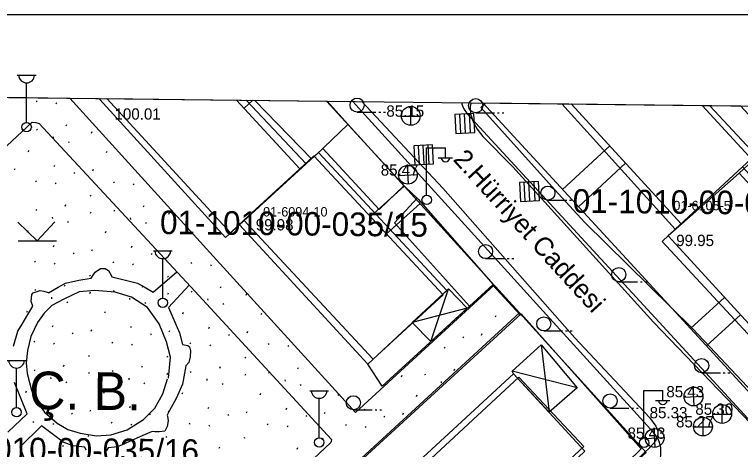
# Model space of a CAD drawing. Extents: x 412225 to 413380, y 4456471 to 4457189.
# Drawn here: x 412345.5 to 412422.5, y 4457142.8 to 4457188.9 of the extents above; entities that cross this region are included whole.
import ezdxf

# ---------------------------------------------------------------- set-up
doc = ezdxf.new("R2010")
doc.units = 0
for name, color, linetype in [('0_HALİHAZIR', 7, 'Continuous'), ('0_KADASTRO', 7, 'Continuous'), ('0_ÇERÇEVE', 7, 'Continuous'), ('Level 27', 7, 'Continuous'), ('Level 41', 7, 'Continuous'), ('Level 56', 7, 'Continuous'), ('Level 57', 7, 'Continuous'), ('Level 59', 7, 'Continuous'), ('Level 62', 7, 'Continuous')]:
    doc.layers.add(name, color=color, linetype=linetype)

msp = doc.modelspace()

# ---------------------------------------------------------------- linework, layer by layer
at = {"layer": '0_HALİHAZIR'}
for p, q in [((412345.76, 4457182.49), (412347.76, 4457182.49)), ((412346.76, 4457177.49), (412346.76, 4457181.683)), ((412387.554, 4457177.169), (412387.554, 4457179.169)), ((412381.847, 4457178.569), (412383.847, 4457178.569)), ((412384.147, 4457178.569), (412384.347, 4457178.569)), ((412384.647, 4457178.569), (412384.847, 4457178.569)), ((412394.229, 4457178.417), (412392.232, 4457178.312)), ((412394.229, 4457178.417), (412392.232, 4457178.312)), ((412392.232, 4457178.312), (412392.338, 4457176.314)), ((412392.232, 4457178.312), (412392.338, 4457176.314)), ((412392.842, 4457176.341), (412392.736, 4457178.338)), ((412393.336, 4457176.367), (412393.231, 4457178.364)), ((412393.883, 4457176.396), (412393.778, 4457178.393)), ((412394.335, 4457176.42), (412394.229, 4457178.417)), ((412394.335, 4457176.42), (412394.229, 4457178.417)), ((412394.434, 4457178.509), (412396.434, 4457178.509)), ((412396.734, 4457178.509), (412396.934, 4457178.509)), ((412397.234, 4457178.509), (412397.434, 4457178.509)), ((412386.534, 4457178.159), (412388.534, 4457178.159)), ((412392.338, 4457176.314), (412394.335, 4457176.42)), ((412392.338, 4457176.314), (412394.335, 4457176.42)), ((412389.852, 4457175.087), (412387.855, 4457174.981)), ((412389.852, 4457175.087), (412387.855, 4457174.981)), ((412387.855, 4457174.981), (412387.96, 4457172.984)), ((412387.855, 4457174.981), (412387.96, 4457172.984)), ((412388.464, 4457173.01), (412388.359, 4457175.008)), ((412388.959, 4457173.037), (412388.853, 4457175.034)), ((412389.217, 4457169.778), (412389.217, 4457174.779)), ((412389.217, 4457174.779), (412391.217, 4457174.779)), ((412389.506, 4457173.066), (412389.4, 4457175.063)), ((412389.958, 4457173.089), (412389.852, 4457175.087)), ((412389.958, 4457173.089), (412389.852, 4457175.087)), ((412391.217, 4457173.778), (412391.217, 4457174.779)), ((412390.457, 4457173.738), (412391.957, 4457173.738)), ((412387.304, 4457170.922), (412387.198, 4457172.92)), ((412387.96, 4457172.984), (412389.958, 4457173.089)), ((412387.96, 4457172.984), (412389.958, 4457173.089)), ((412386.233, 4457171.857), (412388.23, 4457171.963)), ((412401.082, 4457171.205), (412399.084, 4457171.1)), ((412401.082, 4457171.205), (412399.084, 4457171.1)), ((412399.084, 4457171.1), (412399.19, 4457169.102)), ((412399.084, 4457171.1), (412399.19, 4457169.102)), ((412399.694, 4457169.129), (412399.588, 4457171.126)), ((412400.189, 4457169.155), (412400.083, 4457171.152)), ((412400.736, 4457169.184), (412400.63, 4457171.181)), ((412401.187, 4457169.208), (412401.082, 4457171.205)), ((412401.187, 4457169.208), (412401.082, 4457171.205)), ((412399.19, 4457169.102), (412401.187, 4457169.208)), ((412399.19, 4457169.102), (412401.187, 4457169.208)), ((412402.095, 4457169.233), (412404.095, 4457169.233)), ((412404.395, 4457169.233), (412404.595, 4457169.233)), ((412404.895, 4457169.233), (412405.095, 4457169.233)), ((412347.894, 4457164.908), (412345.834, 4457166.898)), ((412347.894, 4457164.908), (412349.744, 4457166.918)), ((412345.874, 4457164.908), (412349.914, 4457164.908)), ((412360.213, 4457163.837), (412362.213, 4457163.837)), ((412361.213, 4457158.837), (412361.213, 4457163.03)), ((412395.476, 4457163.029), (412397.476, 4457163.029)), ((412397.776, 4457163.029), (412397.976, 4457163.029)), ((412398.276, 4457163.029), (412398.476, 4457163.029)), ((412409.62, 4457160.574), (412411.62, 4457160.574)), ((412411.92, 4457160.574), (412412.12, 4457160.574)), ((412412.42, 4457160.574), (412412.62, 4457160.574)), ((412389.68, 4457154.222), (412391.541, 4457159.832)), ((412393.542, 4457157.763), (412387.705, 4457156.241)), ((412401.662, 4457155.347), (412403.662, 4457155.348)), ((412403.962, 4457155.348), (412404.162, 4457155.348)), ((412404.462, 4457155.348), (412404.662, 4457155.348)), ((412401.385, 4457153.862), (412402.219, 4457146.722)), ((412344.689, 4457152.218), (412346.689, 4457152.218)), ((412345.689, 4457147.218), (412345.689, 4457151.411)), ((412405.215, 4457149.294), (412398.287, 4457151.087)), ((412418.413, 4457150.916), (412420.413, 4457150.916)), ((412420.713, 4457150.916), (412420.913, 4457150.916)), ((412421.213, 4457150.916), (412421.413, 4457150.916)), ((412376.815, 4457149.008), (412378.815, 4457149.008)), ((412412.293, 4457144.011), (412412.293, 4457149.011)), ((412412.293, 4457149.011), (412414.293, 4457149.011)), ((412414.293, 4457148.011), (412414.293, 4457149.011)), ((412417.618, 4457147.384), (412417.512, 4457149.382)), ((412416.547, 4457148.319), (412418.544, 4457148.425)), ((412377.815, 4457144.008), (412377.815, 4457148.201)), ((412413.533, 4457147.971), (412415.033, 4457147.971)), ((412420.608, 4457145.529), (412420.608, 4457147.529)), ((412381.444, 4457146.971), (412383.444, 4457146.971)), ((412383.744, 4457146.971), (412383.944, 4457146.971)), ((412384.244, 4457146.971), (412384.444, 4457146.971)), ((412408.695, 4457147.166), (412410.695, 4457147.166)), ((412410.995, 4457147.166), (412411.195, 4457147.166)), ((412411.495, 4457147.166), (412411.695, 4457147.166)), ((412418.571, 4457144.19), (412418.571, 4457146.19)), ((412419.588, 4457146.519), (412421.588, 4457146.519)), ((412417.551, 4457145.18), (412419.551, 4457145.18)), ((412413.494, 4457142.981), (412413.389, 4457144.978)), ((412412.423, 4457143.916), (412414.421, 4457144.021))]:
    msp.add_line(p, q, dxfattribs=at)
for points in [[(412354.52, 4457179.911), (412354.437, 4457180.015)], [(412370.08, 4457179.832), (412376.419, 4457173.075), (412369.363, 4457166.619), (412367.865, 4457165.259), (412354.52, 4457179.911), (412354.628, 4457180.012)], [(412370.977, 4457179.821), (412377.001, 4457173.608)], [(412378.608, 4457179.732), (412386.955, 4457170.646)], [(412382.344, 4457179.688), (412390.929, 4457170.499), (412404.958, 4457154.606), (412412.887, 4457146.169)], [(412393.939, 4457179.553), (412393.86, 4457179.192), (412393.878, 4457178.367), (412394.212, 4457177.464), (412394.592, 4457176.755), (412395.179, 4457175.998), (412398.378, 4457172.755), (412413.299, 4457156.298), (412430.482, 4457138.405), (412438.108, 4457130.057), (412439.33, 4457129.206), (412441.283, 4457128.463), (412442.604, 4457128.319), (412444.014, 4457128.233), (412445.731, 4457128.142), (412447.319, 4457128.181), (412453.96, 4457129.81), (412469.039, 4457133.785), (412487.577, 4457138.745), (412505.416, 4457143.042), (412514.873, 4457146.059), (412519.466, 4457147.809), (412522.242, 4457149.265), (412523.885, 4457150.207)], [(412403.172, 4457169.938), (412394.961, 4457179.078), (412395.465, 4457179.535)], [(412419.27, 4457179.256), (412424.136, 4457174.051), (412415.622, 4457166.16), (412403.571, 4457179.44)], [(412317.067, 4457149.293), (412333.328, 4457164.459), (412347.336, 4457177.505), (412347.753, 4457177.483), (412348.105, 4457177.379), (412364.603, 4457159.572), (412379.131, 4457143.812), (412379.096, 4457143.617), (412379.04, 4457143.497), (412349.764, 4457115.897)], [(412380.865, 4457177.275), (412377.446, 4457174.014)], [(412386.83, 4457170.782), (412384.175, 4457168.254), (412378.19, 4457174.724)], [(412388.312, 4457169.32), (412386.955, 4457170.646)], [(412406.029, 4457166.864), (412403.172, 4457169.938)], [(412388.312, 4457169.32), (412396.283, 4457160.277), (412384.515, 4457149.485)], [(412388.203, 4457169.426), (412385.801, 4457166.811), (412393.787, 4457157.988)], [(412417.405, 4457155.633), (412406.029, 4457166.864)], [(412345.377, 4457153.746), (412345.841, 4457155.308), (412346.288, 4457156.083), (412346.871, 4457157.098), (412347.41, 4457157.992), (412347.239, 4457158.48), (412347.315, 4457159.227), (412347.446, 4457159.38), (412348.198, 4457159.635), (412348.601, 4457159.589), (412349.048, 4457159.43), (412349.082, 4457159.391), (412350.11, 4457159.989), (412350.895, 4457160.415), (412352.301, 4457160.722), (412353.604, 4457160.948), (412354.032, 4457161.59), (412354.606, 4457161.977), (412355.098, 4457161.988), (412355.455, 4457161.76), (412355.771, 4457161.215), (412355.8, 4457161.078), (412357.38, 4457160.712), (412358.546, 4457160.429), (412359.238, 4457160.023), (412360.18, 4457159.481)], [(412360.18, 4457159.481), (412362.715, 4457161.609)], [(412364.018, 4457160.203), (412361.815, 4457157.847), (412363.002, 4457155.165), (412363.304, 4457153.894), (412363.864, 4457153.791), (412364.054, 4457153.658), (412364.154, 4457153.222), (412364.132, 4457152.584), (412363.979, 4457152.014), (412363.665, 4457151.649), (412363.316, 4457149.712), (412362.633, 4457148.186), (412361.926, 4457146.908), (412361.691, 4457146.416), (412361.709, 4457146.292), (412361.77, 4457145.821), (412361.676, 4457145.199), (412361.417, 4457144.721), (412360.823, 4457144.654), (412360.38, 4457144.653), (412360.098, 4457144.668), (412359.079, 4457144.242), (412358.084, 4457143.79), (412357.302, 4457143.426), (412356.573, 4457143.12), (412356.1, 4457143.022), (412355.42, 4457142.947), (412355.245, 4457142.661)], [(412396.232, 4457160.23), (412399.152, 4457157.05)], [(412362.027, 4457152.554), (412361.623, 4457154.211), (412360.825, 4457156.11), (412359.588, 4457157.836), (412357.887, 4457158.935), (412356.157, 4457159.469), (412354.015, 4457159.656), (412352.321, 4457159.487), (412350.695, 4457158.737), (412349.44, 4457158.04), (412348.624, 4457157.247), (412347.906, 4457156.228), (412347.201, 4457154.764), (412346.839, 4457153.271), (412346.72, 4457151.949), (412346.834, 4457150.836), (412347.28, 4457149.054), (412347.844, 4457147.855), (412348.671, 4457146.742), (412349.986, 4457145.553), (412351.12, 4457144.903), (412352.426, 4457144.49), (412354.194, 4457144.199), (412355.689, 4457144.329), (412357.439, 4457144.864), (412359.168, 4457145.941), (412360.364, 4457147.145), (412361.232, 4457148.685), (412361.717, 4457150.251)], [(412365.566, 4457118.673), (412361.649, 4457122.742), (412399.269, 4457157.157), (412412.003, 4457142.833), (412402.888, 4457133.956)], [(412419.299, 4457153.67), (412417.405, 4457155.633)], [(412427.16, 4457145.291), (412419.299, 4457153.67)], [(412361.824, 4457150.339), (412362.027, 4457152.554)], [(412384.515, 4457149.485), (412382.971, 4457151.831)], [(412344.759, 4457144.603), (412346.806, 4457146.561), (412345.468, 4457149.867)], [(412412.887, 4457146.169), (412413.539, 4457145.249), (412413.759, 4457144.745), (412413.775, 4457144.363), (412413.529, 4457143.65), (412412.966, 4457143.004), (412400.264, 4457130.958), (412397.225, 4457127.889)], [(412353.094, 4457142.689), (412352.927, 4457143.017), (412351.704, 4457143.143), (412350.63, 4457143.532), (412349.756, 4457144.23), (412348.337, 4457145.289), (412346.026, 4457143.001), (412351.205, 4457129.518)]]:
    msp.add_lwpolyline(points, dxfattribs=at)
for points in [[(412377.738, 4457174.281), (412391.366, 4457159.651), (412382.971, 4457151.831), (412369.363, 4457166.619)], [(412422.74, 4457172.757), (412436.194, 4457157.982), (412427.866, 4457150.154), (412414.237, 4457164.841), (412415.622, 4457166.16)], [(412391.009, 4457159.319), (412391.541, 4457159.832), (412393.542, 4457157.763), (412389.68, 4457154.222), (412387.705, 4457156.241)], [(412398.457, 4457150.807), (412398.287, 4457151.087), (412401.385, 4457153.862), (412405.215, 4457149.294), (412402.219, 4457146.722)], [(412383.807, 4457137.266), (412398.457, 4457150.807), (412406.017, 4457142.598), (412391.605, 4457128.909), (412390.14, 4457130.397)]]:
    msp.add_lwpolyline(points, close=True, dxfattribs=at)
for centre, radius in [((412381.847, 4457179.319), 0.75), ((412394.434, 4457179.259), 0.75), ((412387.539, 4457178.177), 1), ((412346.76, 4457176.99), 0.5), ((412387.235, 4457171.928), 1), ((412402.095, 4457169.983), 0.75), ((412389.228, 4457169.254), 0.5), ((412395.476, 4457163.779), 0.75), ((412409.62, 4457161.324), 0.75), ((412361.213, 4457158.337), 0.5), ((412401.662, 4457156.097), 0.75), ((412418.413, 4457151.666), 0.75), ((412417.549, 4457148.39), 1), ((412381.444, 4457147.721), 0.75), ((412408.695, 4457147.916), 0.75), ((412420.593, 4457146.537), 1), ((412345.689, 4457146.718), 0.5), ((412418.555, 4457145.198), 1), ((412413.426, 4457143.987), 1), ((412377.815, 4457143.508), 0.5), ((412412.303, 4457143.487), 0.5)]:
    msp.add_circle(centre, radius, dxfattribs=at)
for centre, radius, start, end in [((412346.76, 4457182.52), 0.837, 183.298, 356.90719), ((412391.217, 4457173.782), 0.474, 184.83843, 355.14641), ((412361.213, 4457163.867), 0.837, 183.298, 356.90719), ((412345.689, 4457152.248), 0.837, 183.298, 356.90719), ((412377.815, 4457149.037), 0.837, 183.298, 356.90719), ((412414.293, 4457148.015), 0.474, 184.83843, 355.14641)]:
    msp.add_arc(centre, radius, start, end, dxfattribs=at)
at = {"layer": '0_KADASTRO'}
for points in [[(412344.29, 4457180.147), (412351.343, 4457180.066)], [(412351.343, 4457180.066), (412378.647, 4457179.75)], [(412378.647, 4457179.75), (412380.871, 4457177.301), (412396.378, 4457160.226), (412381.655, 4457146.689), (412366.214, 4457163.692), (412351.343, 4457180.066)], [(412351.343, 4457180.066), (412366.214, 4457163.692), (412381.655, 4457146.689), (412396.378, 4457160.226), (412396.53, 4457160.058), (412399.067, 4457157.265), (412380.998, 4457140.65), (412363.733, 4457124.775), (412377.179, 4457109.969), (412369.613, 4457103.012), (412374.535, 4457097.659)], [(412395.187, 4457179.559), (412422.555, 4457179.243)], [(412422.555, 4457179.243), (412426.153, 4457175.353), (412441.72, 4457158.526), (412426.872, 4457145.142), (412411.258, 4457162.102), (412395.187, 4457179.559)]]:
    msp.add_lwpolyline(points, dxfattribs=at)
msp.add_lwpolyline([(412363.733, 4457124.775), (412380.998, 4457140.65), (412399.067, 4457157.265), (412412.513, 4457142.459), (412377.179, 4457109.969)], close=True, dxfattribs=at)
at = {"layer": '0_ÇERÇEVE'}
for points in [[(412231.94, 4457188.937), (413313.937, 4457188.937), (413313.937, 4456471.176), (412231.94, 4456471.176)], [(412246.74, 4457181.275), (413310.435, 4457168.98), (413302.463, 4456474.947), (412238.67, 4456487.241)]]:
    msp.add_lwpolyline(points, close=True, dxfattribs=at)
at = {"layer": 'Level 27'}
for points in [[(412378.647, 4457179.75), (412380.871, 4457177.301), (412396.378, 4457160.226), (412399.067, 4457157.265), (412412.513, 4457142.459), (412404.944, 4457135.499)], [(412426.872, 4457145.142), (412411.258, 4457162.102), (412395.187, 4457179.559)]]:
    msp.add_lwpolyline(points, dxfattribs=at)
at = {"layer": 'Level 41'}
for p, q in [((412347.777, 4457179.787), (412347.847, 4457179.679)), ((412349.874, 4457179.574), (412349.944, 4457179.466)), ((412347.813, 4457176.757), (412347.883, 4457176.649)), ((412350.946, 4457177.109), (412351.018, 4457177.267)), ((412353.637, 4457176.352), (412353.711, 4457176.511)), ((412349.563, 4457175.948), (412349.579, 4457175.787)), ((412351.188, 4457175.461), (412351.257, 4457175.353)), ((412346.939, 4457174.36), (412347.013, 4457174.52)), ((412355.232, 4457174.276), (412355.306, 4457174.435)), ((412349.696, 4457172.802), (412349.767, 4457172.961)), ((412345.482, 4457172.437), (412345.554, 4457172.596)), ((412351.784, 4457172.165), (412351.854, 4457172.058)), ((412353.774, 4457172.352), (412353.847, 4457172.512)), ((412357.988, 4457172.717), (412357.998, 4457172.739)), ((412347.69, 4457171.278), (412347.76, 4457171.17)), ((412349.787, 4457171.064), (412349.857, 4457170.956)), ((412355.983, 4457171.193), (412356.052, 4457171.085)), ((412358.079, 4457170.979), (412358.149, 4457170.871)), ((412353.512, 4457169.765), (412353.582, 4457169.657)), ((412350.859, 4457168.599), (412350.931, 4457168.757)), ((412359.151, 4457168.514), (412359.224, 4457168.672)), ((412347.726, 4457168.247), (412347.796, 4457168.139)), ((412353.55, 4457167.842), (412353.624, 4457168.002)), ((412356.019, 4457168.162), (412356.088, 4457168.054)), ((412361.843, 4457167.758), (412361.916, 4457167.917)), ((412349.476, 4457167.438), (412349.492, 4457167.278)), ((412351.101, 4457166.951), (412351.17, 4457166.844)), ((412357.768, 4457167.353), (412357.785, 4457167.193)), ((412359.393, 4457166.867), (412359.462, 4457166.759)), ((412346.852, 4457165.851), (412346.926, 4457166.01)), ((412355.145, 4457165.766), (412355.219, 4457165.925)), ((412363.438, 4457165.681), (412363.511, 4457165.84)), ((412349.609, 4457164.293), (412349.68, 4457164.452)), ((412351.697, 4457163.655), (412351.767, 4457163.548)), ((412353.687, 4457163.843), (412353.76, 4457164.002)), ((412357.901, 4457164.208), (412357.973, 4457164.367)), ((412361.98, 4457163.758), (412362.052, 4457163.917)), ((412359.99, 4457163.57), (412360.06, 4457163.464)), ((412347.603, 4457162.768), (412347.673, 4457162.66)), ((412349.7, 4457162.555), (412349.77, 4457162.447)), ((412355.895, 4457162.683), (412355.965, 4457162.575)), ((412357.992, 4457162.47), (412358.062, 4457162.362)), ((412364.188, 4457162.598), (412364.258, 4457162.491)), ((412366.285, 4457162.385), (412366.355, 4457162.277)), ((412353.425, 4457161.255), (412353.495, 4457161.148)), ((412361.717, 4457161.17), (412361.787, 4457161.063)), ((412350.772, 4457160.089), (412350.844, 4457160.248)), ((412359.064, 4457160.005), (412359.137, 4457160.163)), ((412367.357, 4457159.92), (412367.429, 4457160.078)), ((412347.639, 4457159.737), (412347.709, 4457159.63)), ((412353.463, 4457159.333), (412353.537, 4457159.492)), ((412355.931, 4457159.653), (412356.001, 4457159.545)), ((412361.756, 4457159.248), (412361.829, 4457159.407)), ((412364.224, 4457159.568), (412364.294, 4457159.46)), ((412370.048, 4457159.163), (412370.122, 4457159.322)), ((412349.389, 4457158.929), (412349.405, 4457158.768)), ((412351.014, 4457158.442), (412351.083, 4457158.334)), ((412357.681, 4457158.844), (412357.698, 4457158.683)), ((412359.306, 4457158.357), (412359.375, 4457158.249)), ((412365.974, 4457158.759), (412365.99, 4457158.599)), ((412367.599, 4457158.272), (412367.668, 4457158.164)), ((412346.765, 4457157.341), (412346.839, 4457157.501)), ((412355.058, 4457157.256), (412355.132, 4457157.416)), ((412363.35, 4457157.172), (412363.424, 4457157.331)), ((412371.643, 4457157.087), (412371.717, 4457157.246)), ((412396.521, 4457156.832), (412396.594, 4457156.991)), ((412349.521, 4457155.783), (412349.593, 4457155.942)), ((412353.6, 4457155.333), (412353.673, 4457155.492)), ((412357.814, 4457155.698), (412357.886, 4457155.857)), ((412361.893, 4457155.248), (412361.965, 4457155.408)), ((412366.107, 4457155.613), (412366.178, 4457155.773)), ((412370.185, 4457155.163), (412370.258, 4457155.323)), ((412351.61, 4457155.146), (412351.68, 4457155.039)), ((412359.903, 4457155.061), (412359.973, 4457154.954)), ((412368.195, 4457154.976), (412368.265, 4457154.869)), ((412393.073, 4457154.721), (412393.143, 4457154.614)), ((412395.063, 4457154.909), (412395.136, 4457155.068)), ((412347.516, 4457154.258), (412347.586, 4457154.151)), ((412349.613, 4457154.045), (412349.683, 4457153.937)), ((412355.808, 4457154.174), (412355.878, 4457154.066)), ((412357.905, 4457153.96), (412357.975, 4457153.852)), ((412364.101, 4457154.089), (412364.171, 4457153.981)), ((412366.198, 4457153.875), (412366.268, 4457153.767)), ((412372.393, 4457154.004), (412372.463, 4457153.896)), ((412374.49, 4457153.79), (412374.56, 4457153.683)), ((412391.076, 4457153.621), (412391.145, 4457153.513)), ((412353.338, 4457152.746), (412353.408, 4457152.638)), ((412361.63, 4457152.661), (412361.7, 4457152.553)), ((412369.923, 4457152.576), (412369.993, 4457152.468)), ((412350.685, 4457151.58), (412350.757, 4457151.738)), ((412358.977, 4457151.495), (412359.05, 4457151.653)), ((412367.27, 4457151.41), (412367.342, 4457151.568)), ((412375.562, 4457151.325), (412375.635, 4457151.483)), ((412392.147, 4457151.155), (412392.22, 4457151.314)), ((412347.552, 4457151.228), (412347.622, 4457151.12)), ((412353.376, 4457150.823), (412353.45, 4457150.983)), ((412355.844, 4457151.143), (412355.914, 4457151.035)), ((412361.669, 4457150.738), (412361.742, 4457150.898)), ((412364.137, 4457151.058), (412364.207, 4457150.95)), ((412369.961, 4457150.654), (412370.035, 4457150.813)), ((412372.429, 4457150.973), (412372.499, 4457150.866)), ((412386.546, 4457150.484), (412386.62, 4457150.643)), ((412389.015, 4457150.804), (412389.085, 4457150.696)), ((412349.302, 4457150.419), (412349.318, 4457150.259)), ((412350.927, 4457149.932), (412350.996, 4457149.825)), ((412357.594, 4457150.334), (412357.611, 4457150.174)), ((412359.219, 4457149.847), (412359.288, 4457149.74)), ((412365.887, 4457150.249), (412365.903, 4457150.089)), ((412367.512, 4457149.763), (412367.581, 4457149.655)), ((412374.179, 4457150.164), (412374.196, 4457150.004)), ((412390.764, 4457149.995), (412390.781, 4457149.834)), ((412375.804, 4457149.678), (412375.873, 4457149.57)), ((412346.678, 4457148.832), (412346.752, 4457148.991)), ((412354.971, 4457148.747), (412355.044, 4457148.906)), ((412363.263, 4457148.662), (412363.337, 4457148.821)), ((412371.556, 4457148.577), (412371.63, 4457148.736)), ((412379.848, 4457148.492), (412379.905, 4457148.616)), ((412388.141, 4457148.407), (412388.215, 4457148.567)), ((412349.434, 4457147.273), (412349.506, 4457147.433)), ((412353.513, 4457146.824), (412353.586, 4457146.983)), ((412357.727, 4457147.189), (412357.799, 4457147.348)), ((412361.806, 4457146.739), (412361.878, 4457146.898)), ((412366.02, 4457147.104), (412366.091, 4457147.263)), ((412370.098, 4457146.654), (412370.171, 4457146.813)), ((412374.312, 4457147.019), (412374.384, 4457147.178)), ((412378.391, 4457146.569), (412378.463, 4457146.728)), ((412382.605, 4457146.934), (412382.676, 4457147.093)), ((412351.523, 4457146.636), (412351.593, 4457146.529)), ((412359.816, 4457146.551), (412359.885, 4457146.444)), ((412368.108, 4457146.466), (412368.178, 4457146.36)), ((412376.401, 4457146.381), (412376.471, 4457146.275)), ((412384.693, 4457146.297), (412384.763, 4457146.19)), ((412386.683, 4457146.484), (412386.756, 4457146.643)), ((412347.429, 4457145.749), (412347.499, 4457145.641)), ((412349.526, 4457145.535), (412349.596, 4457145.428)), ((412355.721, 4457145.664), (412355.791, 4457145.556)), ((412357.818, 4457145.451), (412357.888, 4457145.343)), ((412364.014, 4457145.579), (412364.084, 4457145.471)), ((412366.111, 4457145.366), (412366.181, 4457145.258)), ((412372.306, 4457145.494), (412372.376, 4457145.387)), ((412374.403, 4457145.281), (412374.473, 4457145.173)), ((412380.599, 4457145.409), (412380.669, 4457145.302)), ((412382.696, 4457145.196), (412382.766, 4457145.088)), ((412353.251, 4457144.236), (412353.32, 4457144.128)), ((412361.543, 4457144.151), (412361.613, 4457144.044)), ((412369.836, 4457144.066), (412369.906, 4457143.959)), ((412378.128, 4457143.982), (412378.198, 4457143.874)), ((412350.597, 4457143.07), (412350.67, 4457143.229)), ((412358.89, 4457142.985), (412358.963, 4457143.144)), ((412367.183, 4457142.901), (412367.255, 4457143.059)), ((412375.475, 4457142.816), (412375.548, 4457142.974))]:
    msp.add_line(p, q, dxfattribs=at)
at = {"layer": 'Level 57'}
for points in [[(412396.378, 4457160.226), (412381.655, 4457146.689), (412366.214, 4457163.692), (412351.343, 4457180.066)], [(412377.179, 4457109.969), (412363.733, 4457124.775), (412380.998, 4457140.65), (412399.067, 4457157.265)]]:
    msp.add_lwpolyline(points, dxfattribs=at)
at = {"layer": 'Level 59'}
for p, q in [((412369.843, 4457178.984), (412370.786, 4457179.841)), ((412408.66, 4457174.992), (412403.643, 4457170.373)), ((412410.351, 4457173.151), (412405.336, 4457168.534)), ((412383.269, 4457167.487), (412386.839, 4457170.729)), ((412384.971, 4457165.656), (412388.52, 4457168.878)), ((412420.847, 4457158.913), (412417.245, 4457155.598)), ((412422.537, 4457157.072), (412418.938, 4457153.759))]:
    msp.add_line(p, q, dxfattribs=at)
for points in [[(412355.282, 4457180.02), (412369.036, 4457179.861)], [(412369.036, 4457179.861), (412375.763, 4457172.551), (412369.823, 4457167.103), (412368.412, 4457165.752), (412355.282, 4457180.02)], [(412404.564, 4457179.451), (412418.465, 4457179.29)], [(412418.465, 4457179.29), (412423.85, 4457173.428), (412422.405, 4457172.092), (412416.284, 4457166.694), (412404.564, 4457179.451)], [(412369.823, 4457167.103), (412383.532, 4457152.355), (412390.975, 4457159.197), (412377.266, 4457173.945), (412375.763, 4457172.551)], [(412416.284, 4457166.694), (412414.858, 4457165.437), (412428.525, 4457150.549), (412435.952, 4457157.349), (412422.405, 4457172.092)], [(412384.325, 4457136.811), (412399.018, 4457150.452), (412405.91, 4457143.081), (412391.163, 4457129.39), (412389.729, 4457130.946)]]:
    msp.add_lwpolyline(points, dxfattribs=at)
at = {"layer": 'Level 62'}
for points in [[(412381.378, 4457179.719), (412382.352, 4457178.646), (412397.859, 4457161.571), (412400.548, 4457158.61), (412413.326, 4457144.539)], [(412425.366, 4457143.825), (412409.787, 4457160.747), (412393.597, 4457178.333)]]:
    msp.add_lwpolyline(points, dxfattribs=at)
for centre, start, end in [((412395.804, 4457180.365), 195.06249, 222.63026), ((412411.105, 4457142.522), 312.60158, 42.24457)]:
    msp.add_arc(centre, 3, start, end, dxfattribs=at)

# ---------------------------------------------------------------- texts
at = {"layer": '0_HALİHAZIR'}
for s, p in [('85.15', (412384.948, 4457178.089)), ('100.01', (412356.086, 4457177.779)), ('85.47', (412384.352, 4457171.84)), ('99.98', (412371.079, 4457166.019)), ('99.95', (412415.717, 4457164.359)), ('85.43', (412414.671, 4457148.302)), ('85.30', (412417.748, 4457146.449)), ('85.33', (412412.893, 4457146.076)), ('85.27', (412415.701, 4457145.11)), ('85.43', (412410.547, 4457143.899))]:
    msp.add_text(s, height=1.2, dxfattribs=at).set_placement(p)
msp.add_text('2.Hürriyet Caddesi', height=2, rotation=312.35433, dxfattribs=at).set_placement((412391.945, 4457173.496))
at = {"layer": '0_KADASTRO'}
for s, p in [('01-6105-5', (412415.414, 4457168.159)), ('01-6105-5', (412415.414, 4457168.159)), ('01-6094-10', (412371.86, 4457167.497)), ('01-6094-10', (412371.86, 4457167.497))]:
    msp.add_text(s, height=1, dxfattribs=at).set_placement(p)
at = {"layer": 'Level 41'}
msp.add_text('Ç. B.', height=4, rotation=359.4141, dxfattribs=at).set_placement((412347.011, 4457147.049))
at = {"layer": 'Level 56'}
for s, p in [('01-1010-00-031/6', (412404.719, 4457167.903)), ('01-1010-00-035/15', (412360.911, 4457165.636)), ('01-1010-00-035/16', (412336.607, 4457141.629))]:
    msp.add_text(s, height=2.5, rotation=359.4136, dxfattribs=at).set_placement(p)

doc.saveas('drawing.dxf')
